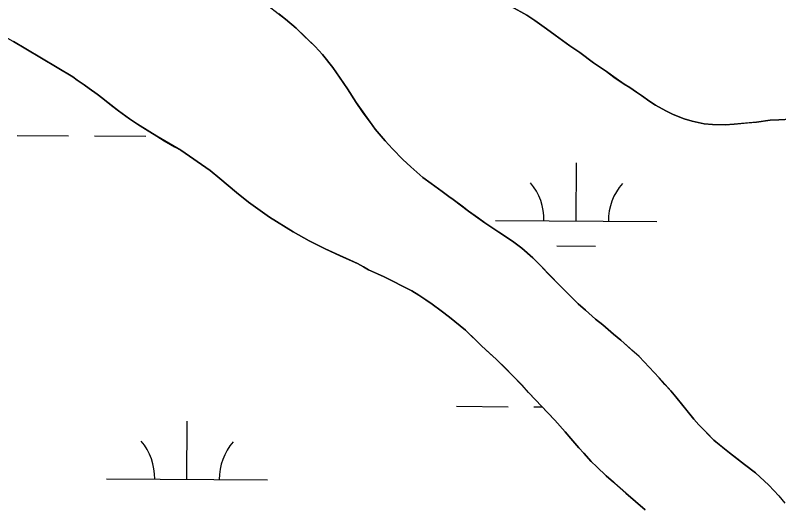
# Model space of a CAD drawing. Extents: x 3172231 to 3210228, y 940198 to 965780.
# Drawn here: x 3202954.2 to 3203428, y 949979.8 to 950282.7 of the extents above; entities that cross this region are included whole.
import ezdxf

# ---------------------------------------------------------------- set-up
doc = ezdxf.new("R2010")
doc.units = 0
for name, color, linetype in [('V-SITE-VEGE', 7, 'Continuous'), ('V-TOPO-SHOR', 7, 'Continuous'), ('V-WETL-SWMP', 7, 'Continuous')]:
    doc.layers.add(name, color=color, linetype=linetype)

msp = doc.modelspace()

# ---------------------------------------------------------------- linework, layer by layer
at = {"layer": 'V-SITE-VEGE'}
for p, q in [((3203106.463, 950292.533), (3203121.939, 950280.294)), ((3203271.757, 950282.737), (3203261.99, 950288.191)), ((3203276.637, 950279.505), (3203271.757, 950282.737)), ((3203121.939, 950280.294), (3203128.497, 950274.686)), ((3203283.875, 950274.232), (3203276.637, 950279.505)), ((3202960.69, 950261.985), (3202941.156, 950273.232)), ((3203128.497, 950274.686), (3203140.263, 950263.48)), ((3203289.259, 950270.49), (3203283.875, 950274.232)), ((3203298.346, 950263.856), (3203289.259, 950270.49)), ((3202989.989, 950244.609), (3202960.69, 950261.985)), ((3203140.263, 950263.48), (3203144.797, 950258.39)), ((3203304.572, 950259.603), (3203298.346, 950263.856)), ((3203144.797, 950258.39), (3203151.343, 950250.42)), ((3203313.153, 950253.309), (3203304.572, 950259.603)), ((3203321.064, 950247.864), (3203313.153, 950253.309)), ((3203151.343, 950250.42), (3203160.395, 950237.032)), ((3203325.607, 950244.464), (3203321.064, 950247.864)), ((3202992.68, 950242.57), (3202989.989, 950244.609)), ((3203332.003, 950240.04), (3203325.607, 950244.464)), ((3203005.132, 950233.722), (3202992.68, 950242.57)), ((3203335.538, 950237.994), (3203332.003, 950240.04)), ((3203018.253, 950223.521), (3203005.132, 950233.722)), ((3203160.395, 950237.032), (3203165.756, 950228.559)), ((3203339.744, 950235.103), (3203335.538, 950237.994)), ((3203342.943, 950233.059), (3203339.744, 950235.103)), ((3203347.992, 950229.317), (3203342.943, 950233.059)), ((3203351.526, 950226.935), (3203347.992, 950229.317)), ((3203165.756, 950228.559), (3203177.663, 950212.116)), ((3203357.926, 950223.525), (3203351.526, 950226.935)), ((3203025.153, 950218.42), (3203018.253, 950223.521)), ((3203362.475, 950221.303), (3203357.926, 950223.525)), ((3203369.387, 950218.569), (3203362.475, 950221.303)), ((3203030.035, 950215.188), (3203025.153, 950218.42)), ((3203042.155, 950207.694), (3203030.035, 950215.188)), ((3203374.276, 950217.025), (3203369.387, 950218.569)), ((3203381.7, 950215.466), (3203374.276, 950217.025)), ((3203386.932, 950214.934), (3203381.7, 950215.466)), ((3203394.7, 950214.895), (3203386.932, 950214.934)), ((3203400.275, 950215.202), (3203394.7, 950214.895)), ((3203414.132, 950216.482), (3203400.275, 950215.202)), ((3203422.75, 950217.621), (3203414.132, 950216.482)), ((3203427.986, 950217.932), (3203422.75, 950217.621)), ((3203435.759, 950218.229), (3203427.986, 950217.932)), ((3203177.663, 950212.116), (3203183.873, 950204.823)), ((3203056.975, 950199.005), (3203042.155, 950207.694)), ((3203183.873, 950204.823), (3203188.239, 950199.902)), ((3203075.151, 950186.583), (3203056.975, 950199.005)), ((3203188.239, 950199.902), (3203194.791, 950193.282)), ((3203194.791, 950193.282), (3203199.667, 950188.697)), ((3203091.463, 950172.821), (3203075.151, 950186.583)), ((3203199.667, 950188.697), (3203207.067, 950182.242)), ((3203207.067, 950182.242), (3203212.283, 950178.33)), ((3203212.283, 950178.33), (3203219.181, 950173.396)), ((3203099.033, 950166.869), (3203091.463, 950172.821)), ((3203219.181, 950173.396), (3203223.219, 950170.304)), ((3203223.219, 950170.304), (3203226.08, 950168.397)), ((3203226.08, 950168.397), (3203235.433, 950161.323)), ((3203111.988, 950157.514), (3203099.033, 950166.869)), ((3203235.433, 950161.323), (3203245.565, 950154.11)), ((3203126.635, 950148.489), (3203111.988, 950157.514)), ((3203245.565, 950154.11), (3203263.643, 950142.127)), ((3203136.572, 950142.865), (3203126.635, 950148.489)), ((3203146.511, 950137.917), (3203136.572, 950142.865)), ((3203263.643, 950142.127), (3203268.521, 950138.353)), ((3203166.563, 950128.863), (3203146.511, 950137.917)), ((3203268.521, 950138.353), (3203275.414, 950132.305)), ((3203275.414, 950132.305), (3203280.119, 950127.654)), ((3203173.467, 950124.943), (3203166.563, 950128.863)), ((3203183.24, 950120.503), (3203173.467, 950124.943)), ((3203280.119, 950127.654), (3203291.71, 950115.571)), ((3203200.255, 950111.803), (3203183.24, 950120.503)), ((3203291.71, 950115.571), (3203296.585, 950110.818)), ((3203204.632, 950109.247), (3203200.255, 950111.803)), ((3203296.585, 950110.818), (3203303.474, 950103.856)), ((3203209.008, 950106.353), (3203204.632, 950109.247)), ((3203212.879, 950103.631), (3203209.008, 950106.353)), ((3203218.601, 950099.38), (3203212.879, 950103.631)), ((3203303.474, 950103.856), (3203308.013, 950099.781)), ((3203223.645, 950095.47), (3203218.601, 950099.38)), ((3203308.013, 950099.781), (3203314.404, 950094.344)), ((3203233.57, 950087.481), (3203223.645, 950095.47)), ((3203314.404, 950094.344), (3203318.777, 950090.776)), ((3203243.654, 950077.802), (3203233.57, 950087.481)), ((3203318.777, 950090.776), (3203325.502, 950084.999)), ((3203325.502, 950084.999), (3203330.043, 950081.259)), ((3203252.735, 950069.481), (3203243.654, 950077.802)), ((3203330.043, 950081.259), (3203341.307, 950071.068)), ((3203262.645, 950059.634), (3203252.735, 950069.481)), ((3203341.307, 950071.068), (3203347.69, 950064.619)), ((3203347.69, 950064.619), (3203353.738, 950058.002)), ((3203268.695, 950053.357), (3203262.645, 950059.634)), ((3203353.738, 950058.002), (3203360.957, 950049.857)), ((3203272.723, 950048.773), (3203268.695, 950053.357)), ((3203289.019, 950031.634), (3203272.723, 950048.773)), ((3203360.957, 950049.857), (3203364.148, 950046.125)), ((3203364.148, 950046.125), (3203375.394, 950032.22)), ((3203295.399, 950024.339), (3203289.019, 950031.634)), ((3203375.394, 950032.22), (3203378.417, 950028.826)), ((3203378.417, 950028.826), (3203387.823, 950019.153)), ((3203299.093, 950020.265), (3203295.399, 950024.339)), ((3203303.962, 950014.498), (3203299.093, 950020.265)), ((3203387.823, 950019.153), (3203397.412, 950011.334)), ((3203306.986, 950011.275), (3203303.962, 950014.498)), ((3203311.691, 950006.015), (3203306.986, 950011.275)), ((3203397.412, 950011.334), (3203406.833, 950004.193)), ((3203315.049, 950002.62), (3203311.691, 950006.015)), ((3203320.931, 949997.184), (3203315.049, 950002.62)), ((3203406.833, 950004.193), (3203413.56, 949998.921)), ((3203333.037, 949986.316), (3203320.931, 949997.184)), ((3203413.56, 949998.921), (3203421.967, 949991.28)), ((3203421.967, 949991.28), (3203428.013, 949984.661)), ((3203339.091, 949981.216), (3203333.037, 949986.316)), ((3203428.013, 949984.661), (3203431.873, 949980.082)), ((3203345.145, 949975.951), (3203339.091, 949981.216))]:
    msp.add_line(p, q, dxfattribs=at)
at = {"layer": 'V-TOPO-SHOR'}
for points in [[(3203261.99, 950288.193), (3203271.757, 950282.737), (3203276.637, 950279.505), (3203283.875, 950274.232), (3203289.259, 950270.49), (3203298.346, 950263.856), (3203304.572, 950259.603)], [(3203121.939, 950280.294), (3203117.735, 950283.693)], [(3203428.013, 949984.661), (3203421.965, 949991.28), (3203413.56, 949998.921), (3203406.833, 950004.193), (3203401.954, 950007.932), (3203397.412, 950011.334), (3203391.356, 950016.261), (3203387.823, 950019.151), (3203383.121, 950024.073), (3203378.417, 950028.826), (3203375.394, 950032.22), (3203371.197, 950037.477), (3203368.512, 950040.698), (3203364.148, 950046.125), (3203360.957, 950049.857), (3203357.433, 950053.76), (3203353.738, 950058.002), (3203347.69, 950064.619), (3203341.307, 950071.068), (3203336.934, 950074.976), (3203330.043, 950081.259), (3203325.502, 950084.999), (3203318.777, 950090.776), (3203314.402, 950094.344), (3203308.013, 950099.781), (3203303.474, 950103.856), (3203296.585, 950110.818), (3203291.71, 950115.571), (3203284.823, 950122.698), (3203280.119, 950127.654), (3203275.414, 950132.305), (3203268.521, 950138.353), (3203263.643, 950142.127), (3203256.538, 950146.793), (3203251.994, 950149.787), (3203245.565, 950154.11), (3203241.694, 950156.935), (3203235.433, 950161.323), (3203231.464, 950164.35), (3203226.08, 950168.397), (3203223.219, 950170.304), (3203219.181, 950173.396), (3203212.283, 950178.33), (3203207.067, 950182.242), (3203199.667, 950188.697), (3203194.793, 950193.282), (3203188.239, 950199.902), (3203183.873, 950204.823), (3203177.663, 950212.116), (3203175.65, 950214.827), (3203169.781, 950222.964), (3203165.756, 950228.559), (3203160.395, 950237.032), (3203155.031, 950244.996), (3203151.343, 950250.42), (3203144.797, 950258.39), (3203140.263, 950263.48), (3203133.203, 950270.273), (3203128.497, 950274.686), (3203121.939, 950280.294)], [(3203126.635, 950148.489), (3203111.988, 950157.514), (3203099.033, 950166.869), (3203091.463, 950172.821), (3203081.205, 950181.486), (3203075.151, 950186.583), (3203056.975, 950199.005), (3203053.1, 950201.22), (3203046.702, 950204.968), (3203042.155, 950207.694), (3203035.086, 950212.122), (3203030.033, 950215.188), (3203025.153, 950218.42), (3203018.253, 950223.521), (3203014.049, 950226.753), (3203008.499, 950231.172), (3203005.134, 950233.722), (3203000.085, 950237.296), (3202997.056, 950239.506), (3202992.68, 950242.57), (3202989.989, 950244.609), (3202960.69, 950261.985), (3202953.113, 950266.414)], [(3203304.572, 950259.603), (3203313.153, 950253.309), (3203321.064, 950247.864), (3203325.607, 950244.464), (3203332.003, 950240.04), (3203335.538, 950237.994), (3203339.744, 950235.103), (3203342.943, 950233.059), (3203347.992, 950229.317), (3203351.526, 950226.935), (3203357.926, 950223.525), (3203362.475, 950221.305), (3203369.387, 950218.569), (3203374.276, 950217.025), (3203381.7, 950215.466), (3203386.932, 950214.934), (3203394.7, 950214.893), (3203400.275, 950215.202), (3203408.725, 950216.005), (3203414.132, 950216.482), (3203422.75, 950217.621), (3203427.986, 950217.932), (3203435.759, 950218.229)], [(3203345.145, 949975.951), (3203339.091, 949981.216), (3203333.037, 949986.316), (3203325.472, 949993.109), (3203320.931, 949997.184), (3203315.049, 950002.62), (3203311.689, 950006.015), (3203306.986, 950011.275), (3203303.962, 950014.498), (3203299.093, 950020.265), (3203295.399, 950024.339), (3203289.019, 950031.634), (3203284.315, 950036.555), (3203277.26, 950044.022), (3203272.723, 950048.773), (3203268.695, 950053.355), (3203262.645, 950059.634), (3203258.613, 950063.708), (3203252.733, 950069.481), (3203249.032, 950072.876), (3203243.654, 950077.802), (3203240.293, 950081.029), (3203233.57, 950087.481), (3203227.01, 950092.75), (3203223.645, 950095.47), (3203218.601, 950099.38), (3203212.879, 950103.631), (3203209.008, 950106.353), (3203204.632, 950109.247), (3203200.255, 950111.803), (3203193.685, 950115.213), (3203189.304, 950117.431), (3203183.24, 950120.503), (3203179.027, 950122.381), (3203173.467, 950124.943), (3203170.436, 950126.647), (3203166.563, 950128.863), (3203155.949, 950133.647), (3203146.511, 950137.917), (3203136.572, 950142.865), (3203126.635, 950148.489)]]:
    msp.add_lwpolyline(points, dxfattribs=at)
at = {"layer": 'V-WETL-SWMP'}
for p, q in [((3203121.939, 950280.294), (3203117.734, 950283.693)), ((3203271.757, 950282.738), (3203276.638, 950279.505)), ((3203128.497, 950274.687), (3203121.939, 950280.294)), ((3203276.638, 950279.505), (3203283.874, 950274.232)), ((3203133.204, 950270.272), (3203128.497, 950274.687)), ((3203283.874, 950274.232), (3203289.259, 950270.489)), ((3203140.262, 950263.48), (3203133.204, 950270.272)), ((3203289.259, 950270.489), (3203298.345, 950263.856)), ((3202953.113, 950266.415), (3202960.69, 950261.985)), ((3202960.69, 950261.985), (3202989.988, 950244.609)), ((3203144.797, 950258.391), (3203140.262, 950263.48)), ((3203298.345, 950263.856), (3203304.572, 950259.602)), ((3203151.343, 950250.419), (3203144.797, 950258.391)), ((3203304.572, 950259.602), (3203313.154, 950253.309)), ((3203313.154, 950253.309), (3203321.064, 950247.864)), ((3203155.03, 950244.996), (3203151.343, 950250.419)), ((3203321.064, 950247.864), (3203325.606, 950244.463)), ((3202989.988, 950244.609), (3202992.68, 950242.569)), ((3203160.394, 950237.031), (3203155.03, 950244.996)), ((3203325.606, 950244.463), (3203332.002, 950240.04)), ((3202992.68, 950242.569), (3202997.056, 950239.506)), ((3202997.056, 950239.506), (3203000.085, 950237.295)), ((3203332.002, 950240.04), (3203335.538, 950237.995)), ((3203000.085, 950237.295), (3203005.133, 950233.723)), ((3203005.133, 950233.723), (3203008.498, 950231.172)), ((3203165.756, 950228.559), (3203160.394, 950237.031)), ((3203335.538, 950237.995), (3203339.745, 950235.102)), ((3203339.745, 950235.102), (3203342.944, 950233.059)), ((3203008.498, 950231.172), (3203014.049, 950226.753)), ((3203342.944, 950233.059), (3203347.991, 950229.318)), ((3203347.991, 950229.318), (3203351.526, 950226.935)), ((3203014.049, 950226.753), (3203018.254, 950223.522)), ((3203169.78, 950222.965), (3203165.756, 950228.559)), ((3203351.526, 950226.935), (3203357.926, 950223.525)), ((3203018.254, 950223.522), (3203025.153, 950218.42)), ((3203175.65, 950214.828), (3203169.78, 950222.965)), ((3203357.926, 950223.525), (3203362.475, 950221.306)), ((3203362.475, 950221.306), (3203369.386, 950218.569)), ((3203025.153, 950218.42), (3203030.034, 950215.187)), ((3203030.034, 950215.187), (3203035.085, 950212.121)), ((3203177.663, 950212.116), (3203175.65, 950214.828)), ((3203369.386, 950218.569), (3203374.276, 950217.024)), ((3203374.276, 950217.024), (3203381.699, 950215.466)), ((3203381.699, 950215.466), (3203386.932, 950214.933)), ((3203386.932, 950214.933), (3203394.7, 950214.893)), ((3203394.7, 950214.893), (3203400.275, 950215.202)), ((3203400.275, 950215.202), (3203408.724, 950216.004)), ((3203408.724, 950216.004), (3203414.131, 950216.483)), ((3203414.131, 950216.483), (3203422.75, 950217.621)), ((3203422.75, 950217.621), (3203427.987, 950217.932)), ((3203427.987, 950217.932), (3203435.758, 950218.23)), ((3203035.085, 950212.121), (3203042.156, 950207.694)), ((3203183.874, 950204.822), (3203177.663, 950212.116)), ((3202955.356, 950208.276), (3202987.356, 950208.058)), ((3203003.355, 950207.949), (3203035.354, 950207.732)), ((3203042.156, 950207.694), (3203046.702, 950204.968)), ((3203046.702, 950204.968), (3203053.101, 950201.22)), ((3203053.101, 950201.22), (3203056.974, 950199.005)), ((3203188.24, 950199.902), (3203183.874, 950204.822)), ((3203056.974, 950199.005), (3203075.151, 950186.583)), ((3203194.793, 950193.282), (3203188.24, 950199.902)), ((3203199.668, 950188.697), (3203194.793, 950193.282)), ((3203302.319, 950155.171), (3203302.564, 950191.17)), ((3203075.151, 950186.583), (3203081.205, 950181.485)), ((3203207.066, 950182.241), (3203199.668, 950188.697)), ((3203081.205, 950181.485), (3203091.463, 950172.82)), ((3203212.282, 950178.33), (3203207.066, 950182.241)), ((3203219.181, 950173.397), (3203212.282, 950178.33)), ((3203091.463, 950172.82), (3203099.032, 950166.87)), ((3203223.219, 950170.303), (3203219.181, 950173.397)), ((3203226.08, 950168.397), (3203223.219, 950170.303)), ((3203231.464, 950164.35), (3203226.08, 950168.397)), ((3203099.032, 950166.87), (3203111.989, 950157.515)), ((3203235.434, 950161.323), (3203231.464, 950164.35)), ((3203241.694, 950156.934), (3203235.434, 950161.323)), ((3203111.989, 950157.515), (3203126.636, 950148.489)), ((3203245.564, 950154.11), (3203241.694, 950156.934)), ((3203251.994, 950149.788), (3203245.564, 950154.11)), ((3203252.32, 950155.511), (3203352.318, 950154.831)), ((3203126.636, 950148.489), (3203136.572, 950142.865)), ((3203256.539, 950146.792), (3203251.994, 950149.788)), ((3203263.642, 950142.128), (3203256.539, 950146.792)), ((3203136.572, 950142.865), (3203146.511, 950137.916)), ((3203268.521, 950138.354), (3203263.642, 950142.128)), ((3203290.214, 950139.822), (3203314.214, 950139.659)), ((3203146.511, 950137.916), (3203155.948, 950133.646)), ((3203275.414, 950132.306), (3203268.521, 950138.354)), ((3203155.948, 950133.646), (3203166.563, 950128.863)), ((3203280.119, 950127.655), (3203275.414, 950132.306)), ((3203166.563, 950128.863), (3203170.436, 950126.647)), ((3203170.436, 950126.647), (3203173.468, 950124.943)), ((3203173.468, 950124.943), (3203179.028, 950122.381)), ((3203284.823, 950122.699), (3203280.119, 950127.655)), ((3203179.028, 950122.381), (3203183.241, 950120.502)), ((3203183.241, 950120.502), (3203189.305, 950117.431)), ((3203291.711, 950115.571), (3203284.823, 950122.699)), ((3203189.305, 950117.431), (3203193.685, 950115.213)), ((3203193.685, 950115.213), (3203200.254, 950111.802)), ((3203296.585, 950110.817), (3203291.711, 950115.571)), ((3203200.254, 950111.802), (3203204.632, 950109.246)), ((3203303.474, 950103.857), (3203296.585, 950110.817)), ((3203204.632, 950109.246), (3203209.009, 950106.353)), ((3203209.009, 950106.353), (3203212.879, 950103.631)), ((3203212.879, 950103.631), (3203218.6, 950099.379)), ((3203308.013, 950099.781), (3203303.474, 950103.857)), ((3203218.6, 950099.379), (3203223.646, 950095.469)), ((3203314.403, 950094.344), (3203308.013, 950099.781)), ((3203223.646, 950095.469), (3203227.01, 950092.75)), ((3203227.01, 950092.75), (3203233.57, 950087.481)), ((3203318.776, 950090.775), (3203314.403, 950094.344)), ((3203233.57, 950087.481), (3203240.293, 950081.029)), ((3203325.502, 950084.998), (3203318.776, 950090.775)), ((3203330.043, 950081.259), (3203325.502, 950084.998)), ((3203240.293, 950081.029), (3203243.654, 950077.802)), ((3203243.654, 950077.802), (3203249.033, 950072.877)), ((3203336.935, 950074.975), (3203330.043, 950081.259)), ((3203249.033, 950072.877), (3203252.732, 950069.481)), ((3203341.307, 950071.069), (3203336.935, 950074.975)), ((3203252.732, 950069.481), (3203258.613, 950063.708)), ((3203347.691, 950064.618), (3203341.307, 950071.069)), ((3203258.613, 950063.708), (3203262.646, 950059.634)), ((3203353.738, 950058.001), (3203347.691, 950064.618)), ((3203262.646, 950059.634), (3203268.694, 950053.355)), ((3203357.432, 950053.76), (3203353.738, 950058.001)), ((3203360.958, 950049.857), (3203357.432, 950053.76)), ((3203268.694, 950053.355), (3203272.724, 950048.774)), ((3203272.724, 950048.774), (3203277.26, 950044.022)), ((3203364.148, 950046.125), (3203360.958, 950049.857)), ((3203277.26, 950044.022), (3203284.315, 950036.555)), ((3203368.512, 950040.698), (3203364.148, 950046.125)), ((3203228.127, 950040.241), (3203260.126, 950040.024)), ((3203276.126, 950039.915), (3203281.173, 950039.88)), ((3203371.197, 950037.476), (3203368.512, 950040.698)), ((3203284.315, 950036.555), (3203289.019, 950031.633)), ((3203375.393, 950032.219), (3203371.197, 950037.476)), ((3203060.751, 949994.95), (3203060.996, 950030.949)), ((3203289.019, 950031.633), (3203295.399, 950024.338)), ((3203378.416, 950028.826), (3203375.393, 950032.219)), ((3203383.12, 950024.073), (3203378.416, 950028.826)), ((3203295.399, 950024.338), (3203299.094, 950020.266)), ((3203387.824, 950019.151), (3203383.12, 950024.073)), ((3203299.094, 950020.266), (3203303.962, 950014.499)), ((3203391.356, 950016.262), (3203387.824, 950019.151)), ((3203397.411, 950011.333), (3203391.356, 950016.262)), ((3203303.962, 950014.499), (3203306.986, 950011.275)), ((3203306.986, 950011.275), (3203311.688, 950006.015)), ((3203401.954, 950007.932), (3203397.411, 950011.333)), ((3203406.832, 950004.192), (3203401.954, 950007.932)), ((3203311.688, 950006.015), (3203315.049, 950002.62)), ((3203315.049, 950002.62), (3203320.932, 949997.185)), ((3203413.561, 949998.922), (3203406.832, 950004.192)), ((3203320.932, 949997.185), (3203325.471, 949993.109)), ((3203421.966, 949991.279), (3203413.561, 949998.922)), ((3203010.752, 949995.29), (3203110.749, 949994.609)), ((3203325.471, 949993.109), (3203333.037, 949986.315)), ((3203428.013, 949984.661), (3203421.966, 949991.279)), ((3203333.037, 949986.315), (3203339.091, 949981.217)), ((3203339.091, 949981.217), (3203345.144, 949975.951))]:
    msp.add_line(p, q, dxfattribs=at)
for centre, start, end in [((3203247.08, 950156.022), 358.83817, 40.38182), ((3203357.564, 950155.27), 138.83816, 180.38182), ((3203005.512, 949995.801), 358.83817, 40.38182), ((3203115.996, 949995.049), 138.83816, 180.38182)]:
    msp.add_arc(centre, 35.246, start, end, dxfattribs=at)

doc.saveas('drawing.dxf')
